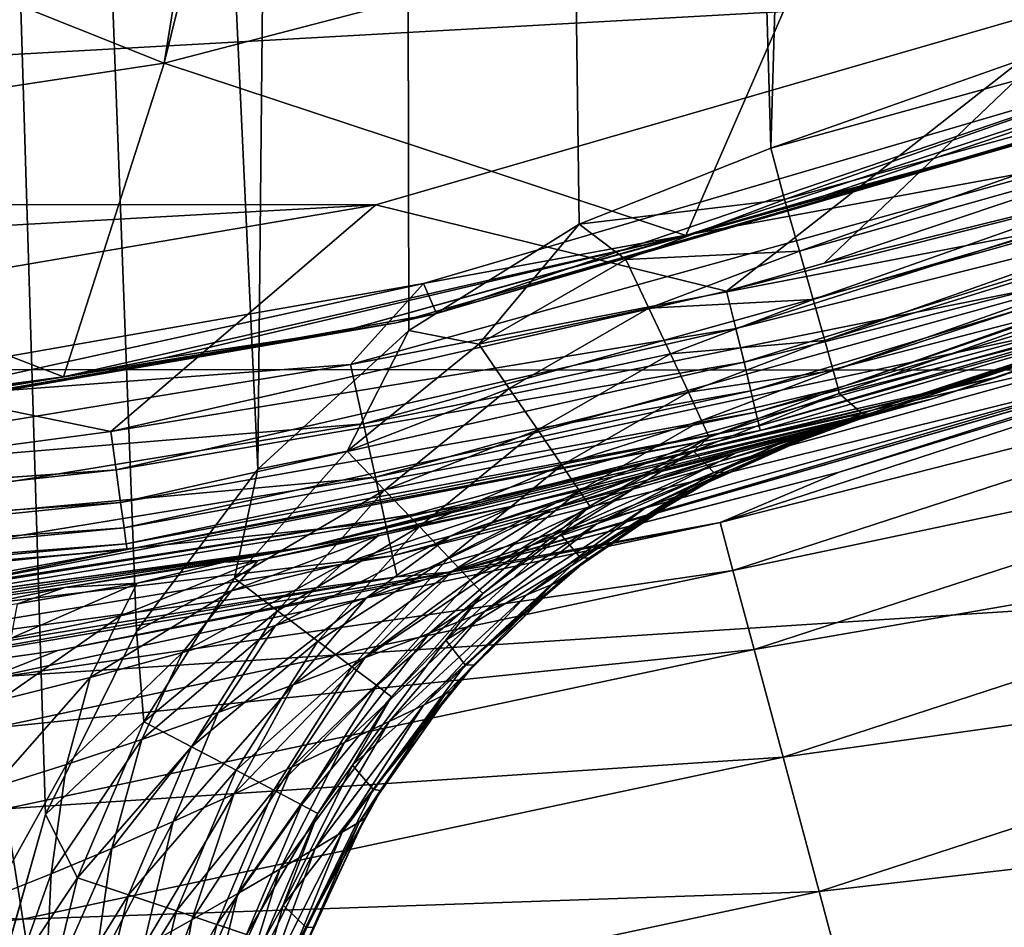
# Model space of a CAD drawing. Header units: metres. Extents: x -106 to 264, y -111 to 81.
# Tile 104 of 549: x 3.4 to 6.29, y -21.52 to -18.85. Entities that reach past the tile are written whole.
import ezdxf

# ---------------------------------------------------------------- set-up
doc = ezdxf.new("R2010")
doc.units = ezdxf.units.M
doc.layers.add('solid_20422013', color=7, linetype='CONTINUOUS')

msp = doc.modelspace()

# ---------------------------------------------------------------- linework, layer by layer
at = {"layer": 'solid_20422013'}
for points in [[(4.100823, -20.171757, 77.689491), (4.485406, 19.521969, 77.687424), (2.225178, 19.904366, 77.696907)], [(3.476698, -21.18545, 77.692444), (2.225178, 19.904366, 77.696907), (3.31607, -21.752159, 77.69313)], [(3.743789, -20.647135, 77.691238), (2.225178, 19.904366, 77.696907), (3.476698, -21.18545, 77.692444)], [(4.100823, -20.171757, 77.689491), (2.225178, 19.904366, 77.696907), (3.743789, -20.647135, 77.691238)], [(4.543391, -19.765295, 77.687096), (4.485406, 19.521969, 77.687424), (4.100823, -20.171757, 77.689491)], [(4.485406, 19.521969, 77.687424), (5.607048, -19.23003, 77.680351), (6.681632, 18.883215, 77.672096)], [(5.044281, -19.452528, 77.684097), (5.607048, -19.23003, 77.680351), (4.485406, 19.521969, 77.687424)], [(5.044281, -19.452528, 77.684097), (4.485406, 19.521969, 77.687424), (4.543391, -19.765295, 77.687096)], [(6.681632, 18.883215, 77.672096), (5.607048, -19.23003, 77.680351), (7.773394, -18.464231, 77.662231)], [(7.844412, -17.689621, 51.254391), (5.800857, -18.465755, 51.245777), (7.266736, -18.858627, 49.435448)], [(18.345623, -17.816748, -17.760887), (-17.210392, -19.873657, -17.471807), (-18.349037, -17.81085, -17.761715)], [(18.345623, -17.816748, -17.760887), (17.20516, -19.884491, -17.470285), (-17.210392, -19.873657, -17.471807)], [(3.825598, -18.980541, 51.232979), (4.090272, -17.905809, 52.927349), (3.995972, -17.92709, 52.927349)], [(5.800857, -18.465755, 51.245777), (4.090272, -17.905809, 52.927349), (3.825598, -18.980541, 51.232979)], [(3.825598, -18.980541, 51.232979), (3.995972, -17.92709, 52.927349), (2.013016, -18.256399, 52.927349)], [(3.825598, -18.980541, 51.232979), (2.013016, -18.256399, 52.927349), (1.899449, -19.272766, 51.225586)], [(5.800857, -18.465755, 51.245777), (3.825598, -18.980541, 51.232979), (5.356617, -19.486347, 49.437946)], [(5.800857, -18.465755, 51.245777), (5.356617, -19.486347, 49.437946), (7.266736, -18.858627, 49.435448)], [(7.781338, -18.627548, 77.646004), (7.773394, -18.464231, 77.662231), (5.607048, -19.23003, 77.680351)], [(5.646661, -19.38027, 77.663902), (7.781338, -18.627548, 77.646004), (5.607048, -19.23003, 77.680351)], [(7.841781, -18.773626, 77.593086), (7.781338, -18.627548, 77.646004), (5.646661, -19.38027, 77.663902)], [(6.59163, -18.77524, 53.567062), (-4.464016, -19.392557, 53.567062), (-6.623267, -18.763741, 53.567062)], [(6.59163, -18.77524, 53.567062), (4.446862, -19.396498, 53.567062), (-4.464016, -19.392557, 53.567062)], [(5.47671, -19.649361, 51.706242), (4.446862, -19.396498, 53.567062), (6.59163, -18.77524, 53.567062)], [(5.763018, -19.567739, 51.704681), (5.47671, -19.649361, 51.706242), (6.59163, -18.77524, 53.567062)], [(7.841781, -18.773626, 77.593086), (5.646661, -19.38027, 77.663902), (5.690518, -19.532232, 77.611252)], [(7.897963, -18.910368, 77.502403), (7.841781, -18.773626, 77.593086), (5.690518, -19.532232, 77.611252)], [(7.234803, -19.073921, 51.700287), (5.763018, -19.567739, 51.704681), (6.59163, -18.77524, 53.567062)], [(7.266736, -18.858627, 49.435448), (5.356617, -19.486347, 49.437946), (5.762645, -19.369917, 49.438499)], [(7.266736, -18.858627, 49.435448), (5.762645, -19.369917, 49.438499), (6.462749, -19.180754, 49.338165)], [(7.897963, -18.910368, 77.502403), (5.690518, -19.532232, 77.611252), (5.731263, -19.674408, 77.520882)], [(7.944891, -19.025707, 77.378342), (7.897963, -18.910368, 77.502403), (5.731263, -19.674408, 77.520882)], [(3.825598, -18.980541, 51.232979), (1.899449, -19.272766, 51.225586), (3.529853, -19.901367, 49.431236)], [(3.825598, -18.980541, 51.232979), (3.529853, -19.901367, 49.431236), (5.356617, -19.486347, 49.437946)], [(6.751191, -18.991247, 49.000153), (4.587249, -19.626595, 49.000153), (6.494825, -19.275955, 48.987526)], [(4.62523, -19.714708, 49.099998), (4.587249, -19.626595, 49.000153), (6.751191, -18.991247, 49.000153)], [(6.799063, -19.074467, 49.099998), (4.62523, -19.714708, 49.099998), (6.751191, -18.991247, 49.000153)], [(7.944891, -19.025707, 77.378342), (5.731263, -19.674408, 77.520882), (5.765213, -19.794033, 77.397537)], [(7.978802, -19.11039, 77.230865), (7.944891, -19.025707, 77.378342), (5.765213, -19.794033, 77.397537)], [(6.688151, -19.113638, 49.239994), (4.62523, -19.714708, 49.099998), (6.799063, -19.074467, 49.099998)], [(7.277902, -19.193369, 51.721401), (5.763018, -19.567739, 51.704681), (7.234803, -19.073921, 51.700287)], [(6.688151, -19.113638, 49.239994), (4.506049, -19.74229, 49.239994), (4.62523, -19.714708, 49.099998)], [(6.462749, -19.180754, 49.338165), (4.506049, -19.74229, 49.239994), (6.688151, -19.113638, 49.239994)], [(7.978802, -19.11039, 77.230865), (5.765213, -19.794033, 77.397537), (5.789889, -19.882368, 77.250076)], [(5.789889, -19.882368, 77.250076), (7.9981, -19.160288, 77.073021), (7.978802, -19.11039, 77.230865)], [(5.803926, -19.934397, 77.092216), (7.9981, -19.160288, 77.073021), (5.789889, -19.882368, 77.250076)], [(5.803926, -19.934397, 77.092216), (5.80742, -19.950144, 76.936928), (8.046999, -19.158577, 76.918205)], [(7.9981, -19.160288, 77.073021), (5.803926, -19.934397, 77.092216), (8.046999, -19.158577, 76.918205)], [(8.046999, -19.158577, 76.918205), (5.80742, -19.950144, 76.936928), (7.111335, -19.614641, 67.287415)], [(6.462749, -19.180754, 49.338165), (4.351059, -19.767061, 49.338165), (4.506049, -19.74229, 49.239994)], [(5.356617, -19.486347, 49.437946), (4.351059, -19.767061, 49.338165), (6.462749, -19.180754, 49.338165)], [(5.762645, -19.369917, 49.438499), (5.356617, -19.486347, 49.437946), (6.462749, -19.180754, 49.338165)], [(7.277902, -19.193369, 51.721401), (5.47671, -19.649361, 51.706242), (5.763018, -19.567739, 51.704681)], [(5.504153, -19.759216, 51.738445), (5.47671, -19.649361, 51.706242), (7.277902, -19.193369, 51.721401)], [(5.504153, -19.759216, 51.738445), (7.277902, -19.193369, 51.721401), (7.315726, -19.303005, 51.773346)], [(5.044281, -19.452528, 77.684097), (5.646661, -19.38027, 77.663902), (5.607048, -19.23003, 77.680351)], [(1.899449, -19.272766, 51.225586), (1.751865, -20.137028, 49.428589), (3.529853, -19.901367, 49.431236)], [(4.587249, -19.626595, 49.000153), (4.372655, -19.865173, 48.987526), (6.494825, -19.275955, 48.987526)], [(6.551569, -19.444365, 48.933891), (6.494825, -19.275955, 48.987526), (4.372655, -19.865173, 48.987526)], [(5.527796, -19.858232, 51.795624), (5.504153, -19.759216, 51.738445), (7.315726, -19.303005, 51.773346)], [(5.527796, -19.858232, 51.795624), (7.315726, -19.303005, 51.773346), (7.348057, -19.396723, 51.852848)], [(7.874471, -19.350632, 63.321106), (5.894505, -20.015385, 66.158226), (5.860345, -20.025894, 65.858177)], [(6.081659, -19.965326, 63.235912), (7.874471, -19.350632, 63.321106), (5.860345, -20.025894, 65.858177)], [(7.874471, -19.350632, 63.321106), (7.111335, -19.614641, 67.287415), (5.874679, -20.008644, 68.694168)], [(7.874471, -19.350632, 63.321106), (5.874679, -20.008644, 68.694168), (5.89087, -20.010361, 67.59169)], [(7.874471, -19.350632, 63.321106), (5.89087, -20.010361, 67.59169), (5.906881, -20.010841, 66.469994)], [(7.874471, -19.350632, 63.321106), (5.906881, -20.010841, 66.469994), (5.894505, -20.015385, 66.158226)], [(6.081659, -19.965326, 63.235912), (7.795164, -19.39296, 57.675728), (7.874471, -19.350632, 63.321106)], [(4.446862, -19.396498, 53.567062), (-2.260823, -19.769518, 53.567062), (-4.464016, -19.392557, 53.567062)], [(4.446862, -19.396498, 53.567062), (2.253802, -19.769644, 53.567062), (-2.260823, -19.769518, 53.567062)], [(3.668708, -20.061102, 51.723122), (2.253802, -19.769644, 53.567062), (4.446862, -19.396498, 53.567062)], [(5.47671, -19.649361, 51.706242), (3.668708, -20.061102, 51.723122), (4.446862, -19.396498, 53.567062)], [(5.044281, -19.452528, 77.684097), (5.180733, -19.55612, 77.66732), (5.646661, -19.38027, 77.663902)], [(5.180733, -19.55612, 77.66732), (5.690518, -19.532232, 77.611252), (5.646661, -19.38027, 77.663902)], [(5.547715, -19.941654, 51.874851), (5.527796, -19.858232, 51.795624), (7.348057, -19.396723, 51.852848)], [(5.547715, -19.941654, 51.874851), (7.348057, -19.396723, 51.852848), (7.372808, -19.468468, 51.954777)], [(6.081659, -19.965326, 63.235912), (6.26418, -19.902836, 57.618771), (7.795164, -19.39296, 57.675728)], [(7.393766, -19.529217, 52.198544), (7.795164, -19.39296, 57.675728), (6.26418, -19.902836, 57.618771)], [(6.551569, -19.444365, 48.933891), (4.372655, -19.865173, 48.987526), (4.410858, -20.038731, 48.933891)], [(6.551569, -19.444365, 48.933891), (4.410858, -20.038731, 48.933891), (6.602839, -19.596525, 48.840744)], [(5.044281, -19.452528, 77.684097), (4.543391, -19.765295, 77.687096), (4.748802, -19.804733, 77.670197)], [(5.044281, -19.452528, 77.684097), (4.748802, -19.804733, 77.670197), (5.180733, -19.55612, 77.66732)], [(5.562823, -20.004927, 51.971806), (5.547715, -19.941654, 51.874851), (7.372808, -19.468468, 51.954777)], [(5.562823, -20.004927, 51.971806), (7.372808, -19.468468, 51.954777), (7.38838, -19.513603, 52.072544)], [(5.356617, -19.486347, 49.437946), (3.529853, -19.901367, 49.431236), (3.823138, -19.846666, 49.432285)], [(5.356617, -19.486347, 49.437946), (3.823138, -19.846666, 49.432285), (4.351059, -19.767061, 49.338165)], [(5.180733, -19.55612, 77.66732), (5.248416, -19.69907, 77.614845), (5.690518, -19.532232, 77.611252)], [(5.248416, -19.69907, 77.614845), (5.731263, -19.674408, 77.520882), (5.690518, -19.532232, 77.611252)], [(5.572297, -20.044603, 52.081207), (5.562823, -20.004927, 51.971806), (7.38838, -19.513603, 52.072544)], [(5.572297, -20.044603, 52.081207), (7.38838, -19.513603, 52.072544), (7.393766, -19.529217, 52.198544)], [(5.572297, -20.044603, 52.081207), (7.393766, -19.529217, 52.198544), (5.57562, -20.058521, 52.197086)], [(5.57562, -20.058521, 52.197086), (7.393766, -19.529217, 52.198544), (6.26418, -19.902836, 57.618771)], [(5.180733, -19.55612, 77.66732), (4.748802, -19.804733, 77.670197), (5.248416, -19.69907, 77.614845)], [(4.410858, -20.038731, 48.933891), (4.445375, -20.195543, 48.840744), (6.602839, -19.596525, 48.840744)], [(6.602839, -19.596525, 48.840744), (4.445375, -20.195543, 48.840744), (6.645873, -19.724247, 48.713097)], [(4.587249, -19.626595, 49.000153), (2.371375, -20.01556, 49.000153), (4.372655, -19.865173, 48.987526)], [(2.393472, -20.108053, 49.099998), (2.371375, -20.01556, 49.000153), (4.587249, -19.626595, 49.000153)], [(4.62523, -19.714708, 49.099998), (2.393472, -20.108053, 49.099998), (4.587249, -19.626595, 49.000153)], [(5.80742, -19.950144, 76.936928), (5.874679, -20.008644, 68.694168), (7.111335, -19.614641, 67.287415)], [(5.504153, -19.759216, 51.738445), (3.668708, -20.061102, 51.723122), (5.47671, -19.649361, 51.706242)], [(5.45758, -20.328617, 22.379227), (7.556403, -19.645319, 22.379227), (5.806822, -20.1812, 23)], [(7.608801, -19.781544, 21.768116), (7.556403, -19.645319, 22.379227), (5.45758, -20.328617, 22.379227)], [(7.556403, -19.645319, 22.379227), (6.927935, -19.824322, 23), (5.806822, -20.1812, 23)], [(5.248416, -19.69907, 77.614845), (5.311555, -19.832977, 77.524574), (5.731263, -19.674408, 77.520882)], [(5.311555, -19.832977, 77.524574), (5.765213, -19.794033, 77.397537), (5.731263, -19.674408, 77.520882)], [(4.506049, -19.74229, 49.239994), (2.393472, -20.108053, 49.099998), (4.62523, -19.714708, 49.099998)], [(4.748802, -19.804733, 77.670197), (4.838589, -19.934986, 77.617828), (5.248416, -19.69907, 77.614845)], [(5.248416, -19.69907, 77.614845), (4.838589, -19.934986, 77.617828), (5.311555, -19.832977, 77.524574)], [(4.506049, -19.74229, 49.239994), (2.267281, -20.122673, 49.239994), (2.393472, -20.108053, 49.099998)], [(4.351059, -19.767061, 49.338165), (2.267281, -20.122673, 49.239994), (4.506049, -19.74229, 49.239994)], [(4.445375, -20.195543, 48.840744), (4.474348, -20.327169, 48.713097), (6.645873, -19.724247, 48.713097)], [(6.645873, -19.724247, 48.713097), (4.474348, -20.327169, 48.713097), (6.678356, -19.820652, 48.557827)], [(3.668708, -20.061102, 51.723122), (1.847447, -20.304193, 51.74453), (2.253802, -19.769644, 53.567062)], [(4.351059, -19.767061, 49.338165), (2.188358, -20.121618, 49.338165), (2.267281, -20.122673, 49.239994)], [(3.529853, -19.901367, 49.431236), (2.188358, -20.121618, 49.338165), (4.351059, -19.767061, 49.338165)], [(3.823138, -19.846666, 49.432285), (3.529853, -19.901367, 49.431236), (4.351059, -19.767061, 49.338165)], [(5.504153, -19.759216, 51.738445), (3.684246, -20.173973, 51.77549), (3.668708, -20.061102, 51.723122)], [(5.527796, -19.858232, 51.795624), (3.684246, -20.173973, 51.77549), (5.504153, -19.759216, 51.738445)], [(4.543391, -19.765295, 77.687096), (4.100823, -20.171757, 77.689491), (4.362648, -20.119539, 77.672523)], [(4.543391, -19.765295, 77.687096), (4.362648, -20.119539, 77.672523), (4.748802, -19.804733, 77.670197)], [(5.311555, -19.832977, 77.524574), (5.364554, -19.946026, 77.400841), (5.765213, -19.794033, 77.397537)], [(5.364554, -19.946026, 77.400841), (5.789889, -19.882368, 77.250076), (5.765213, -19.794033, 77.397537)], [(5.495423, -20.469578, 21.768116), (7.608801, -19.781544, 21.768116), (5.45758, -20.328617, 22.379227)], [(7.694906, -20.005402, 21.187397), (7.608801, -19.781544, 21.768116), (5.495423, -20.469578, 21.768116)], [(4.748802, -19.804733, 77.670197), (4.362648, -20.119539, 77.672523), (4.838589, -19.934986, 77.617828)], [(4.474348, -20.327169, 48.713097), (4.496217, -20.426521, 48.557827), (6.678356, -19.820652, 48.557827)], [(6.678356, -19.820652, 48.557827), (4.496217, -20.426521, 48.557827), (6.698537, -19.88055, 48.383289)], [(4.67294, -20.473486, 48.200001), (6.927935, -19.824322, 23), (6.93586, -19.82155, 48.200001)], [(6.698537, -19.88055, 48.383289), (4.67294, -20.473486, 48.200001), (6.93586, -19.82155, 48.200001)], [(4.67294, -20.473486, 48.200001), (5.806822, -20.1812, 23), (6.927935, -19.824322, 23)], [(5.527796, -19.858232, 51.795624), (3.697512, -20.270344, 51.85453), (3.684246, -20.173973, 51.77549)], [(5.547715, -19.941654, 51.874851), (3.697512, -20.270344, 51.85453), (5.527796, -19.858232, 51.795624)], [(4.838589, -19.934986, 77.617828), (4.922487, -20.057043, 77.527657), (5.311555, -19.832977, 77.524574)], [(5.311555, -19.832977, 77.524574), (4.922487, -20.057043, 77.527657), (5.364554, -19.946026, 77.400841)], [(17.20516, -19.884491, -17.470285), (-16.305061, -22.052233, -17.165628), (-17.210392, -19.873657, -17.471807)], [(17.20516, -19.884491, -17.470285), (16.300222, -22.066586, -17.16361), (-16.305061, -22.052233, -17.165628)], [(2.371375, -20.01556, 49.000153), (2.199219, -20.221489, 48.987526), (4.372655, -19.865173, 48.987526)], [(4.410858, -20.038731, 48.933891), (4.372655, -19.865173, 48.987526), (2.199219, -20.221489, 48.987526)], [(4.496217, -20.426521, 48.557827), (4.509805, -20.488249, 48.383289), (6.698537, -19.88055, 48.383289)], [(6.698537, -19.88055, 48.383289), (4.509805, -20.488249, 48.383289), (4.67294, -20.473486, 48.200001)], [(5.364554, -19.946026, 77.400841), (5.403148, -20.029114, 77.253609), (5.789889, -19.882368, 77.250076)], [(5.403148, -20.029114, 77.253609), (5.803926, -19.934397, 77.092216), (5.789889, -19.882368, 77.250076)], [(3.529853, -19.901367, 49.431236), (1.751865, -20.137028, 49.428589), (1.918038, -20.121908, 49.428516)], [(3.529853, -19.901367, 49.431236), (1.918038, -20.121908, 49.428516), (2.188358, -20.121618, 49.338165)], [(4.246174, -20.39966, 63.151134), (4.704357, -20.281553, 57.562515), (6.26418, -19.902836, 57.618771)], [(4.246174, -20.39966, 63.151134), (6.26418, -19.902836, 57.618771), (6.081659, -19.965326, 63.235912)], [(5.57562, -20.058521, 52.197086), (6.26418, -19.902836, 57.618771), (4.704357, -20.281553, 57.562515)], [(5.547715, -19.941654, 51.874851), (3.707682, -20.344181, 51.955235), (3.697512, -20.270344, 51.85453)], [(5.562823, -20.004927, 51.971806), (3.707682, -20.344181, 51.955235), (5.547715, -19.941654, 51.874851)], [(4.362648, -20.119539, 77.672523), (4.472198, -20.233704, 77.620216), (4.838589, -19.934986, 77.617828)], [(4.838589, -19.934986, 77.617828), (4.472198, -20.233704, 77.620216), (4.922487, -20.057043, 77.527657)], [(4.922487, -20.057043, 77.527657), (4.993072, -20.160135, 77.404015), (5.364554, -19.946026, 77.400841)], [(5.364554, -19.946026, 77.400841), (4.993072, -20.160135, 77.404015), (5.403148, -20.029114, 77.253609)], [(5.403148, -20.029114, 77.253609), (5.425489, -20.078184, 77.095917), (5.803926, -19.934397, 77.092216)], [(5.425489, -20.078184, 77.095917), (5.80742, -19.950144, 76.936928), (5.803926, -19.934397, 77.092216)], [(4.246174, -20.39966, 63.151134), (6.081659, -19.965326, 63.235912), (4.450593, -20.362377, 63.62429)], [(6.081659, -19.965326, 63.235912), (4.856726, -20.278225, 63.933022), (4.450593, -20.362377, 63.62429)], [(6.081659, -19.965326, 63.235912), (5.125374, -20.217287, 64.211998), (4.856726, -20.278225, 63.933022)], [(6.081659, -19.965326, 63.235912), (5.212986, -20.196466, 64.320366), (5.125374, -20.217287, 64.211998)], [(6.081659, -19.965326, 63.235912), (5.504481, -20.123655, 64.775223), (5.212986, -20.196466, 64.320366)], [(5.379045, -20.119381, 76.941116), (5.874679, -20.008644, 68.694168), (5.80742, -19.950144, 76.936928)], [(5.379045, -20.119381, 76.941116), (5.80742, -19.950144, 76.936928), (5.425489, -20.078184, 77.095917)], [(6.081659, -19.965326, 63.235912), (5.727047, -20.064001, 65.293785), (5.504481, -20.123655, 64.775223)], [(6.081659, -19.965326, 63.235912), (5.860345, -20.025894, 65.858177), (5.727047, -20.064001, 65.293785)], [(5.562823, -20.004927, 51.971806), (3.714116, -20.390919, 52.071362), (3.707682, -20.344181, 51.955235)], [(5.572297, -20.044603, 52.081207), (3.714116, -20.390919, 52.071362), (5.562823, -20.004927, 51.971806)], [(4.993072, -20.160135, 77.404015), (5.044663, -20.235966, 77.256844), (5.403148, -20.029114, 77.253609)], [(5.403148, -20.029114, 77.253609), (5.044663, -20.235966, 77.256844), (5.425489, -20.078184, 77.095917)], [(5.439287, -20.181871, 68.691498), (5.874679, -20.008644, 68.694168), (5.379045, -20.119381, 76.941116)], [(5.439287, -20.181871, 68.691498), (5.89087, -20.010361, 67.59169), (5.874679, -20.008644, 68.694168)], [(5.439287, -20.181871, 68.691498), (5.906881, -20.010841, 66.469994), (5.89087, -20.010361, 67.59169)], [(5.765465, -20.056114, 66.468819), (5.906881, -20.010841, 66.469994), (5.439287, -20.181871, 68.691498)], [(5.557612, -20.701223, 21.187397), (7.694906, -20.005402, 21.187397), (5.495423, -20.469578, 21.768116)], [(7.812594, -20.311371, 20.651402), (7.694906, -20.005402, 21.187397), (5.557612, -20.701223, 21.187397)], [(5.626845, -20.099524, 65.619202), (5.727047, -20.064001, 65.293785), (5.860345, -20.025894, 65.858177)], [(5.732663, -20.067226, 66.035416), (5.626845, -20.099524, 65.619202), (5.860345, -20.025894, 65.858177)], [(5.732663, -20.067226, 66.035416), (5.894505, -20.015385, 66.158226), (5.906881, -20.010841, 66.469994)], [(5.732663, -20.067226, 66.035416), (5.906881, -20.010841, 66.469994), (5.765465, -20.056114, 66.468819)], [(5.732663, -20.067226, 66.035416), (5.860345, -20.025894, 65.858177), (5.894505, -20.015385, 66.158226)], [(3.684246, -20.173973, 51.77549), (1.847447, -20.304193, 51.74453), (3.668708, -20.061102, 51.723122)], [(4.410858, -20.038731, 48.933891), (2.199219, -20.221489, 48.987526), (2.218434, -20.398159, 48.933891)], [(4.410858, -20.038731, 48.933891), (2.218434, -20.398159, 48.933891), (4.445375, -20.195543, 48.840744)], [(5.57562, -20.058521, 52.197086), (3.129382, -20.528042, 57.533615), (3.716405, -20.407576, 52.195637)], [(5.57562, -20.058521, 52.197086), (4.704357, -20.281553, 57.562515), (3.129382, -20.528042, 57.533615)], [(5.572297, -20.044603, 52.081207), (3.716405, -20.407576, 52.195637), (3.714116, -20.390919, 52.071362)], [(5.572297, -20.044603, 52.081207), (5.57562, -20.058521, 52.197086), (3.716405, -20.407576, 52.195637)], [(4.472198, -20.233704, 77.620216), (4.574659, -20.340706, 77.530106), (4.922487, -20.057043, 77.527657)], [(4.922487, -20.057043, 77.527657), (4.574659, -20.340706, 77.530106), (4.993072, -20.160135, 77.404015)], [(5.33441, -20.250673, 66.0961), (5.765465, -20.056114, 66.468819), (5.470684, -20.182034, 66.46637)], [(5.33441, -20.250673, 66.0961), (5.732663, -20.067226, 66.035416), (5.765465, -20.056114, 66.468819)], [(5.470684, -20.182034, 66.46637), (5.765465, -20.056114, 66.468819), (5.439287, -20.181871, 68.691498)], [(5.044663, -20.235966, 77.256844), (5.07477, -20.280823, 77.099182), (5.425489, -20.078184, 77.095917)], [(5.379045, -20.119381, 76.941116), (5.425489, -20.078184, 77.095917), (5.07477, -20.280823, 77.099182)], [(5.242972, -20.282576, 65.74205), (5.626845, -20.099524, 65.619202), (5.732663, -20.067226, 66.035416)], [(5.242972, -20.282576, 65.74205), (5.732663, -20.067226, 66.035416), (5.33441, -20.250673, 66.0961)], [(5.455939, -20.149975, 65.23632), (5.504481, -20.123655, 64.775223), (5.727047, -20.064001, 65.293785)], [(5.626845, -20.099524, 65.619202), (5.455939, -20.149975, 65.23632), (5.727047, -20.064001, 65.293785)], [(4.362648, -20.119539, 77.672523), (4.032118, -20.492403, 77.674309), (4.472198, -20.233704, 77.620216)], [(4.100823, -20.171757, 77.689491), (4.032118, -20.492403, 77.674309), (4.362648, -20.119539, 77.672523)], [(4.989815, -20.363705, 76.944557), (5.379045, -20.119381, 76.941116), (5.07477, -20.280823, 77.099182)], [(5.439287, -20.181871, 68.691498), (5.379045, -20.119381, 76.941116), (4.989815, -20.363705, 76.944557)], [(5.095659, -20.332474, 65.417557), (5.455939, -20.149975, 65.23632), (5.626845, -20.099524, 65.619202)], [(5.095659, -20.332474, 65.417557), (5.626845, -20.099524, 65.619202), (5.242972, -20.282576, 65.74205)], [(4.962872, -20.289131, 64.612984), (5.212986, -20.196466, 64.320366), (5.504481, -20.123655, 64.775223)], [(5.23063, -20.21463, 64.898376), (4.962872, -20.289131, 64.612984), (5.504481, -20.123655, 64.775223)], [(5.455939, -20.149975, 65.23632), (5.23063, -20.21463, 64.898376), (5.504481, -20.123655, 64.775223)], [(3.684246, -20.173973, 51.77549), (1.23312, -20.349428, 51.749432), (1.847447, -20.304193, 51.74453)], [(3.684246, -20.173973, 51.77549), (1.236013, -20.440725, 51.806206), (1.23312, -20.349428, 51.749432)], [(3.684246, -20.173973, 51.77549), (3.697512, -20.270344, 51.85453), (1.236013, -20.440725, 51.806206)], [(4.100823, -20.171757, 77.689491), (3.743789, -20.647135, 77.691238), (4.032118, -20.492403, 77.674309)], [(4.574659, -20.340706, 77.530106), (4.660973, -20.43111, 77.406517), (4.993072, -20.160135, 77.404015)], [(4.993072, -20.160135, 77.404015), (4.660973, -20.43111, 77.406517), (5.044663, -20.235966, 77.256844)], [(4.90213, -20.39654, 65.132797), (5.23063, -20.21463, 64.898376), (5.455939, -20.149975, 65.23632)], [(4.90213, -20.39654, 65.132797), (5.455939, -20.149975, 65.23632), (5.095659, -20.332474, 65.417557)], [(2.218434, -20.398159, 48.933891), (2.235794, -20.557785, 48.840744), (4.445375, -20.195543, 48.840744)], [(4.445375, -20.195543, 48.840744), (2.235794, -20.557785, 48.840744), (4.474348, -20.327169, 48.713097)], [(4.66502, -20.368999, 64.384094), (5.125374, -20.217287, 64.211998), (5.212986, -20.196466, 64.320366)], [(4.962872, -20.289131, 64.612984), (4.66502, -20.368999, 64.384094), (5.212986, -20.196466, 64.320366)], [(5.45758, -20.328617, 22.379227), (5.806822, -20.1812, 23), (4.667482, -20.474731, 23)], [(4.67294, -20.473486, 48.200001), (4.667482, -20.474731, 23), (5.806822, -20.1812, 23)], [(5.046684, -20.431118, 68.689705), (5.439287, -20.181871, 68.691498), (4.989815, -20.363705, 76.944557)], [(5.470684, -20.182034, 66.46637), (5.439287, -20.181871, 68.691498), (5.046684, -20.431118, 68.689705)], [(5.362794, -20.239906, 66.465485), (5.470684, -20.182034, 66.46637), (5.046684, -20.431118, 68.689705)], [(5.33441, -20.250673, 66.0961), (5.470684, -20.182034, 66.46637), (5.362794, -20.239906, 66.465485)], [(4.032118, -20.492403, 77.674309), (4.158583, -20.5875, 77.622032), (4.472198, -20.233704, 77.620216)], [(4.472198, -20.233704, 77.620216), (4.158583, -20.5875, 77.622032), (4.574659, -20.340706, 77.530106)], [(4.660973, -20.43111, 77.406517), (4.724193, -20.497639, 77.259384), (5.044663, -20.235966, 77.256844)], [(4.66502, -20.368999, 64.384094), (4.856726, -20.278225, 63.933022), (5.125374, -20.217287, 64.211998)], [(4.673159, -20.47053, 64.894264), (4.962872, -20.289131, 64.612984), (5.23063, -20.21463, 64.898376)], [(4.673159, -20.47053, 64.894264), (5.23063, -20.21463, 64.898376), (4.90213, -20.39654, 65.132797)], [(5.044663, -20.235966, 77.256844), (4.724193, -20.497639, 77.259384), (5.07477, -20.280823, 77.099182)], [(5.33441, -20.250673, 66.0961), (4.966533, -20.509287, 66.155792), (4.889776, -20.540632, 65.862282)], [(5.242972, -20.282576, 65.74205), (5.33441, -20.250673, 66.0961), (4.889776, -20.540632, 65.862282)], [(4.966533, -20.509287, 66.155792), (5.362794, -20.239906, 66.465485), (5.072523, -20.432833, 66.463135)], [(5.33441, -20.250673, 66.0961), (5.362794, -20.239906, 66.465485), (4.966533, -20.509287, 66.155792)], [(5.072523, -20.432833, 66.463135), (5.362794, -20.239906, 66.465485), (5.046684, -20.431118, 68.689705)], [(3.697512, -20.270344, 51.85453), (1.239643, -20.520588, 51.884693), (1.236013, -20.440725, 51.806206)], [(3.697512, -20.270344, 51.85453), (3.707682, -20.344181, 51.955235), (1.239643, -20.520588, 51.884693)], [(2.393966, -20.650976, 63.071499), (4.704357, -20.281553, 57.562515), (4.246174, -20.39966, 63.151134)], [(3.075348, -20.538166, 57.986149), (4.704357, -20.281553, 57.562515), (2.393966, -20.650976, 63.071499)], [(3.075348, -20.538166, 57.986149), (3.129382, -20.528042, 57.533615), (4.704357, -20.281553, 57.562515)], [(4.348497, -20.450117, 64.212036), (4.453926, -20.36758, 63.811348), (4.856726, -20.278225, 63.933022)], [(4.66502, -20.368999, 64.384094), (4.348497, -20.450117, 64.212036), (4.856726, -20.278225, 63.933022)], [(4.419838, -20.55006, 64.705124), (4.66502, -20.368999, 64.384094), (4.962872, -20.289131, 64.612984)], [(4.419838, -20.55006, 64.705124), (4.962872, -20.289131, 64.612984), (4.673159, -20.47053, 64.894264)], [(4.453926, -20.36758, 63.811348), (4.450593, -20.362377, 63.62429), (4.856726, -20.278225, 63.933022)], [(4.724193, -20.497639, 77.259384), (4.761253, -20.537035, 77.101746), (5.07477, -20.280823, 77.099182)], [(4.989815, -20.363705, 76.944557), (5.07477, -20.280823, 77.099182), (4.761253, -20.537035, 77.101746)], [(5.242972, -20.282576, 65.74205), (4.889776, -20.540632, 65.862282), (4.766359, -20.58975, 65.594086)], [(5.095659, -20.332474, 65.417557), (5.242972, -20.282576, 65.74205), (4.766359, -20.58975, 65.594086)], [(5.642612, -21.017834, 20.651402), (7.812594, -20.311371, 20.651402), (5.557612, -20.701223, 21.187397)], [(7.958962, -20.691902, 20.173351), (7.812594, -20.311371, 20.651402), (5.642612, -21.017834, 20.651402)], [(3.707682, -20.344181, 51.955235), (1.242388, -20.58099, 51.979012), (1.239643, -20.520588, 51.884693)], [(3.707682, -20.344181, 51.955235), (3.714116, -20.390919, 52.071362), (1.242388, -20.58099, 51.979012)], [(2.235794, -20.557785, 48.840744), (2.250366, -20.691772, 48.713097), (4.474348, -20.327169, 48.713097)], [(4.474348, -20.327169, 48.713097), (2.250366, -20.691772, 48.713097), (4.496217, -20.426521, 48.557827)], [(3.29874, -20.788364, 22.379227), (5.45758, -20.328617, 22.379227), (3.513492, -20.703995, 23)], [(5.495423, -20.469578, 21.768116), (5.45758, -20.328617, 22.379227), (3.29874, -20.788364, 22.379227)], [(5.45758, -20.328617, 22.379227), (4.667482, -20.474731, 23), (3.513492, -20.703995, 23)], [(4.158583, -20.5875, 77.622032), (4.276927, -20.676641, 77.531944), (4.574659, -20.340706, 77.530106)], [(4.574659, -20.340706, 77.530106), (4.276927, -20.676641, 77.531944), (4.660973, -20.43111, 77.406517)], [(5.095659, -20.332474, 65.417557), (4.766359, -20.58975, 65.594086), (4.604671, -20.652987, 65.359833)], [(4.90213, -20.39654, 65.132797), (5.095659, -20.332474, 65.417557), (4.604671, -20.652987, 65.359833)], [(4.246174, -20.39966, 63.151134), (4.450593, -20.362377, 63.62429), (4.000184, -20.444954, 63.396564)], [(4.10111, -20.439697, 63.691647), (4.000184, -20.444954, 63.396564), (4.450593, -20.362377, 63.62429)], [(4.023238, -20.528893, 64.094818), (4.10111, -20.439697, 63.691647), (4.453926, -20.36758, 63.811348)], [(4.348497, -20.450117, 64.212036), (4.023238, -20.528893, 64.094818), (4.453926, -20.36758, 63.811348)], [(4.453926, -20.36758, 63.811348), (4.10111, -20.439697, 63.691647), (4.450593, -20.362377, 63.62429)], [(4.152346, -20.631062, 64.565216), (4.348497, -20.450117, 64.212036), (4.66502, -20.368999, 64.384094)], [(4.152346, -20.631062, 64.565216), (4.66502, -20.368999, 64.384094), (4.419838, -20.55006, 64.705124)], [(4.65267, -20.67429, 76.947342), (4.989815, -20.363705, 76.944557), (4.761253, -20.537035, 77.101746)], [(5.046684, -20.431118, 68.689705), (4.989815, -20.363705, 76.944557), (4.65267, -20.67429, 76.947342)], [(3.714116, -20.390919, 52.071362), (1.244111, -20.618896, 52.084423), (1.242388, -20.58099, 51.979012)], [(3.714116, -20.390919, 52.071362), (3.716405, -20.407576, 52.195637), (1.244111, -20.618896, 52.084423)], [(3.716405, -20.407576, 52.195637), (1.244755, -20.632402, 52.195637), (1.244111, -20.618896, 52.084423)], [(2.371614, -20.654711, 63.221817), (1.244755, -20.632402, 52.195637), (3.716405, -20.407576, 52.195637)], [(4.246174, -20.39966, 63.151134), (2.709054, -20.622528, 63.219879), (2.371614, -20.654711, 63.221817)], [(2.393966, -20.650976, 63.071499), (4.246174, -20.39966, 63.151134), (2.371614, -20.654711, 63.221817)], [(2.393966, -20.650976, 63.071499), (2.371614, -20.654711, 63.221817), (3.716405, -20.407576, 52.195637)], [(2.393966, -20.650976, 63.071499), (3.716405, -20.407576, 52.195637), (3.129382, -20.528042, 57.533615)], [(4.246174, -20.39966, 63.151134), (3.045885, -20.584471, 63.217941), (2.709054, -20.622528, 63.219879)], [(4.246174, -20.39966, 63.151134), (3.533345, -20.519081, 63.261871), (3.045885, -20.584471, 63.217941)], [(4.246174, -20.39966, 63.151134), (4.000184, -20.444954, 63.396564), (3.533345, -20.519081, 63.261871)], [(4.90213, -20.39654, 65.132797), (4.604671, -20.652987, 65.359833), (4.414046, -20.726257, 65.164925)], [(4.673159, -20.47053, 64.894264), (4.90213, -20.39654, 65.132797), (4.414046, -20.726257, 65.164925)], [(2.250366, -20.691772, 48.713097), (2.261365, -20.792906, 48.557827), (4.496217, -20.426521, 48.557827)], [(4.496217, -20.426521, 48.557827), (2.261365, -20.792906, 48.557827), (4.509805, -20.488249, 48.383289)], [(4.276927, -20.676641, 77.531944), (4.376695, -20.751965, 77.408363), (4.660973, -20.43111, 77.406517)], [(4.660973, -20.43111, 77.406517), (4.376695, -20.751965, 77.408363), (4.724193, -20.497639, 77.259384)], [(4.709177, -20.746353, 68.688812), (5.046684, -20.431118, 68.689705), (4.65267, -20.67429, 76.947342)], [(5.072523, -20.432833, 66.463135), (5.046684, -20.431118, 68.689705), (4.709177, -20.746353, 68.688812)], [(4.990608, -20.498722, 66.462486), (5.072523, -20.432833, 66.463135), (4.709177, -20.746353, 68.688812)], [(4.966533, -20.509287, 66.155792), (5.072523, -20.432833, 66.463135), (4.990608, -20.498722, 66.462486)], [(3.746462, -20.506704, 63.622128), (3.533345, -20.519081, 63.261871), (4.000184, -20.444954, 63.396564)], [(3.697236, -20.602385, 64.028671), (3.746462, -20.506704, 63.622128), (4.10111, -20.439697, 63.691647)], [(4.023238, -20.528893, 64.094818), (3.697236, -20.602385, 64.028671), (4.10111, -20.439697, 63.691647)], [(4.10111, -20.439697, 63.691647), (3.746462, -20.506704, 63.622128), (4.000184, -20.444954, 63.396564)], [(3.879414, -20.709946, 64.472298), (4.023238, -20.528893, 64.094818), (4.348497, -20.450117, 64.212036)], [(3.879414, -20.709946, 64.472298), (4.348497, -20.450117, 64.212036), (4.152346, -20.631062, 64.565216)], [(2.261365, -20.792906, 48.557827), (2.268198, -20.855742, 48.383289), (4.509805, -20.488249, 48.383289)], [(4.509805, -20.488249, 48.383289), (2.268198, -20.855742, 48.383289), (2.351254, -20.867956, 48.200001)], [(2.351254, -20.867956, 48.200001), (4.667482, -20.474731, 23), (4.67294, -20.473486, 48.200001)], [(4.509805, -20.488249, 48.383289), (2.351254, -20.867956, 48.200001), (4.67294, -20.473486, 48.200001)], [(2.351254, -20.867956, 48.200001), (3.513492, -20.703995, 23), (4.667482, -20.474731, 23)], [(3.321614, -20.932516, 21.768116), (5.495423, -20.469578, 21.768116), (3.29874, -20.788364, 22.379227)], [(5.557612, -20.701223, 21.187397), (5.495423, -20.469578, 21.768116), (3.321614, -20.932516, 21.768116)], [(3.743789, -20.647135, 77.691238), (3.765961, -20.913471, 77.675606), (4.032118, -20.492403, 77.674309)], [(4.032118, -20.492403, 77.674309), (3.765961, -20.913471, 77.675606), (4.158583, -20.5875, 77.622032)], [(4.673159, -20.47053, 64.894264), (4.414046, -20.726257, 65.164925), (4.204075, -20.805311, 65.011864)], [(4.419838, -20.55006, 64.705124), (4.673159, -20.47053, 64.894264), (4.204075, -20.805311, 65.011864)], [(3.050181, -20.619732, 63.620312), (3.045885, -20.584471, 63.217941), (3.533345, -20.519081, 63.261871)], [(3.39481, -20.567036, 63.599243), (3.050181, -20.619732, 63.620312), (3.533345, -20.519081, 63.261871)], [(3.375876, -20.668468, 64.009026), (3.39481, -20.567036, 63.599243), (3.746462, -20.506704, 63.622128)], [(3.697236, -20.602385, 64.028671), (3.375876, -20.668468, 64.009026), (3.746462, -20.506704, 63.622128)], [(3.746462, -20.506704, 63.622128), (3.39481, -20.567036, 63.599243), (3.533345, -20.519081, 63.261871)], [(4.376695, -20.751965, 77.408363), (4.449857, -20.807409, 77.261246), (4.724193, -20.497639, 77.259384)], [(4.724193, -20.497639, 77.259384), (4.449857, -20.807409, 77.261246), (4.761253, -20.537035, 77.101746)], [(4.966533, -20.509287, 66.155792), (4.649067, -20.833826, 66.211433), (4.586569, -20.86447, 65.973717)], [(4.889776, -20.540632, 65.862282), (4.966533, -20.509287, 66.155792), (4.586569, -20.86447, 65.973717)], [(4.649067, -20.833826, 66.211433), (4.990608, -20.498722, 66.462486), (4.734072, -20.74745, 66.460487)], [(4.966533, -20.509287, 66.155792), (4.990608, -20.498722, 66.462486), (4.649067, -20.833826, 66.211433)], [(4.734072, -20.74745, 66.460487), (4.990608, -20.498722, 66.462486), (4.709177, -20.746353, 68.688812)], [(3.607912, -20.783739, 64.422485), (3.697236, -20.602385, 64.028671), (4.023238, -20.528893, 64.094818)], [(3.607912, -20.783739, 64.422485), (4.023238, -20.528893, 64.094818), (3.879414, -20.709946, 64.472298)], [(4.419838, -20.55006, 64.705124), (4.204075, -20.805311, 65.011864), (3.983501, -20.886147, 64.900208)], [(4.152346, -20.631062, 64.565216), (4.419838, -20.55006, 64.705124), (3.983501, -20.886147, 64.900208)], [(4.449857, -20.807409, 77.261246), (4.492856, -20.840256, 77.103615), (4.761253, -20.537035, 77.101746)], [(4.889776, -20.540632, 65.862282), (4.586569, -20.86447, 65.973717), (4.486163, -20.912609, 65.756783)], [(4.766359, -20.58975, 65.594086), (4.889776, -20.540632, 65.862282), (4.486163, -20.912609, 65.756783)], [(4.65267, -20.67429, 76.947342), (4.761253, -20.537035, 77.101746), (4.492856, -20.840256, 77.103615)], [(3.342233, -20.850248, 64.41124), (3.375876, -20.668468, 64.009026), (3.697236, -20.602385, 64.028671)], [(3.342233, -20.850248, 64.41124), (3.697236, -20.602385, 64.028671), (3.607912, -20.783739, 64.422485)], [(3.765961, -20.913471, 77.675606), (3.906044, -20.987032, 77.623299), (4.158583, -20.5875, 77.622032)], [(4.158583, -20.5875, 77.622032), (3.906044, -20.987032, 77.623299), (4.276927, -20.676641, 77.531944)], [(4.766359, -20.58975, 65.594086), (4.486163, -20.912609, 65.756783), (4.354774, -20.974804, 65.567696)], [(4.604671, -20.652987, 65.359833), (4.766359, -20.58975, 65.594086), (4.354774, -20.974804, 65.567696)], [(4.152346, -20.631062, 64.565216), (3.983501, -20.886147, 64.900208), (3.759752, -20.965185, 64.827721)], [(3.879414, -20.709946, 64.472298), (4.152346, -20.631062, 64.565216), (3.759752, -20.965185, 64.827721)], [(3.743789, -20.647135, 77.691238), (3.476698, -21.18545, 77.692444), (3.765961, -20.913471, 77.675606)], [(4.604671, -20.652987, 65.359833), (4.354774, -20.974804, 65.567696), (4.200106, -21.047173, 65.410828)], [(4.414046, -20.726257, 65.164925), (4.604671, -20.652987, 65.359833), (4.200106, -21.047173, 65.410828)], [(3.906044, -20.987032, 77.623299), (4.037166, -21.055986, 77.533195), (4.276927, -20.676641, 77.531944)], [(4.276927, -20.676641, 77.531944), (4.037166, -21.055986, 77.533195), (4.376695, -20.751965, 77.408363)], [(4.378014, -21.041054, 76.949265), (4.65267, -20.67429, 76.947342), (4.492856, -20.840256, 77.103615)], [(4.709177, -20.746353, 68.688812), (4.65267, -20.67429, 76.947342), (4.378014, -21.041054, 76.949265)], [(5.748326, -21.4116, 20.173351), (7.958962, -20.691902, 20.173351), (5.642612, -21.017834, 20.651402)], [(8.130399, -21.137606, 19.765039), (7.958962, -20.691902, 20.173351), (5.748326, -21.4116, 20.173351)], [(3.29874, -20.788364, 22.379227), (3.513492, -20.703995, 23), (2.348473, -20.868269, 23)], [(2.351254, -20.867956, 48.200001), (2.348473, -20.868269, 23), (3.513492, -20.703995, 23)], [(3.359203, -21.169399, 21.187397), (5.557612, -20.701223, 21.187397), (3.321614, -20.932516, 21.768116)], [(5.642612, -21.017834, 20.651402), (5.557612, -20.701223, 21.187397), (3.359203, -21.169399, 21.187397)], [(3.879414, -20.709946, 64.472298), (3.759752, -20.965185, 64.827721), (3.538572, -21.039404, 64.790756)], [(3.607912, -20.783739, 64.422485), (3.879414, -20.709946, 64.472298), (3.538572, -21.039404, 64.790756)], [(4.414046, -20.726257, 65.164925), (4.200106, -21.047173, 65.410828), (4.030061, -21.125628, 65.288155)], [(4.204075, -20.805311, 65.011864), (4.414046, -20.726257, 65.164925), (4.030061, -21.125628, 65.288155)], [(4.037166, -21.055986, 77.533195), (4.147746, -21.11425, 77.409599), (4.376695, -20.751965, 77.408363)], [(4.376695, -20.751965, 77.408363), (4.147746, -21.11425, 77.409599), (4.449857, -20.807409, 77.261246)], [(4.438871, -21.112555, 68.68885), (4.709177, -20.746353, 68.688812), (4.378014, -21.041054, 76.949265)], [(4.734072, -20.74745, 66.460487), (4.709177, -20.746353, 68.688812), (4.438871, -21.112555, 68.68885)], [(4.669238, -20.822969, 66.459991), (4.734072, -20.74745, 66.460487), (4.438871, -21.112555, 68.68885)], [(4.649067, -20.833826, 66.211433), (4.734072, -20.74745, 66.460487), (4.669238, -20.822969, 66.459991)], [(3.607912, -20.783739, 64.422485), (3.538572, -21.039404, 64.790756), (3.323473, -21.106514, 64.785095)], [(3.342233, -20.850248, 64.41124), (3.607912, -20.783739, 64.422485), (3.323473, -21.106514, 64.785095)], [(4.204075, -20.805311, 65.011864), (4.030061, -21.125628, 65.288155), (3.851827, -21.206255, 65.199234)], [(3.983501, -20.886147, 64.900208), (4.204075, -20.805311, 65.011864), (3.851827, -21.206255, 65.199234)], [(4.147746, -21.11425, 77.409599), (4.228884, -21.157137, 77.262466), (4.449857, -20.807409, 77.261246)], [(4.449857, -20.807409, 77.261246), (4.228884, -21.157137, 77.262466), (4.492856, -20.840256, 77.103615)], [(4.228884, -21.157137, 77.262466), (4.276631, -21.182543, 77.104828), (4.492856, -20.840256, 77.103615)], [(4.378014, -21.041054, 76.949265), (4.492856, -20.840256, 77.103615), (4.276631, -21.182543, 77.104828)], [(4.649067, -20.833826, 66.211433), (4.397712, -21.208218, 66.260269), (4.348346, -21.238054, 66.070839)], [(4.586569, -20.86447, 65.973717), (4.649067, -20.833826, 66.211433), (4.348346, -21.238054, 66.070839)], [(4.397712, -21.208218, 66.260269), (4.669238, -20.822969, 66.459991), (4.461853, -21.114788, 66.458466)], [(4.649067, -20.833826, 66.211433), (4.669238, -20.822969, 66.459991), (4.397712, -21.208218, 66.260269)], [(4.461853, -21.114788, 66.458466), (4.669238, -20.822969, 66.459991), (4.438871, -21.112555, 68.68885)], [(4.586569, -20.86447, 65.973717), (4.348346, -21.238054, 66.070839), (4.268927, -21.285065, 65.897606)], [(4.486163, -20.912609, 65.756783), (4.586569, -20.86447, 65.973717), (4.268927, -21.285065, 65.897606)], [(3.983501, -20.886147, 64.900208), (3.851827, -21.206255, 65.199234), (3.671486, -21.285488, 65.142113)], [(3.759752, -20.965185, 64.827721), (3.983501, -20.886147, 64.900208), (3.671486, -21.285488, 65.142113)], [(3.476698, -21.18545, 77.692444), (3.571034, -21.371656, 77.676445), (3.765961, -20.913471, 77.675606)], [(3.765961, -20.913471, 77.675606), (3.571034, -21.371656, 77.676445), (3.906044, -20.987032, 77.623299)], [(4.486163, -20.912609, 65.756783), (4.268927, -21.285065, 65.897606), (4.164801, -21.346058, 65.746094)], [(4.354774, -20.974804, 65.567696), (4.486163, -20.912609, 65.756783), (4.164801, -21.346058, 65.746094)], [(3.759752, -20.965185, 64.827721), (3.671486, -21.285488, 65.142113), (3.493706, -21.360239, 65.11367)], [(3.538572, -21.039404, 64.790756), (3.759752, -20.965185, 64.827721), (3.493706, -21.360239, 65.11367)], [(3.571034, -21.371656, 77.676445), (3.721084, -21.421782, 77.624077), (3.906044, -20.987032, 77.623299)], [(3.906044, -20.987032, 77.623299), (3.721084, -21.421782, 77.624077), (4.037166, -21.055986, 77.533195)], [(4.354774, -20.974804, 65.567696), (4.164801, -21.346058, 65.746094), (4.041919, -21.417385, 65.619797)], [(4.200106, -21.047173, 65.410828), (4.354774, -20.974804, 65.567696), (4.041919, -21.417385, 65.619797)], [(3.538572, -21.039404, 64.790756), (3.493706, -21.360239, 65.11367), (3.321287, -21.428102, 65.110367)], [(3.323473, -21.106514, 64.785095), (3.538572, -21.039404, 64.790756), (3.321287, -21.428102, 65.110367)], [(3.41058, -21.49317, 20.651402), (5.642612, -21.017834, 20.651402), (3.359203, -21.169399, 21.187397)], [(5.748326, -21.4116, 20.173351), (5.642612, -21.017834, 20.651402), (3.41058, -21.49317, 20.651402)], [(4.174921, -21.451799, 76.95031), (4.378014, -21.041054, 76.949265), (4.276631, -21.182543, 77.104828)], [(4.438871, -21.112555, 68.68885), (4.378014, -21.041054, 76.949265), (4.174921, -21.451799, 76.95031)], [(3.721084, -21.421782, 77.624077), (3.861546, -21.468763, 77.533905), (4.037166, -21.055986, 77.533195)], [(4.037166, -21.055986, 77.533195), (3.861546, -21.468763, 77.533905), (4.147746, -21.11425, 77.409599)], [(4.200106, -21.047173, 65.410828), (4.041919, -21.417385, 65.619797), (3.906401, -21.49515, 65.52034)], [(4.030061, -21.125628, 65.288155), (4.200106, -21.047173, 65.410828), (3.906401, -21.49515, 65.52034)], [(4.030061, -21.125628, 65.288155), (3.906401, -21.49515, 65.52034), (3.763834, -21.575537, 65.447502)], [(3.851827, -21.206255, 65.199234), (4.030061, -21.125628, 65.288155), (3.763834, -21.575537, 65.447502)], [(3.861546, -21.468763, 77.533905), (3.980013, -21.508455, 77.410255), (4.147746, -21.11425, 77.409599)], [(4.147746, -21.11425, 77.409599), (3.980013, -21.508455, 77.410255), (4.228884, -21.157137, 77.262466)], [(4.241587, -21.516043, 68.689766), (4.438871, -21.112555, 68.68885), (4.174921, -21.451799, 76.95031)], [(4.461853, -21.114788, 66.458466), (4.438871, -21.112555, 68.68885), (4.241587, -21.516043, 68.689766)], [(4.414186, -21.196659, 66.45813), (4.461853, -21.114788, 66.458466), (4.241587, -21.516043, 68.689766)], [(4.397712, -21.208218, 66.260269), (4.461853, -21.114788, 66.458466), (4.414186, -21.196659, 66.45813)], [(3.980013, -21.508455, 77.410255), (4.066951, -21.537664, 77.263084), (4.228884, -21.157137, 77.262466)], [(4.228884, -21.157137, 77.262466), (4.066951, -21.537664, 77.263084), (4.276631, -21.182543, 77.104828)], [(5.872145, -21.872807, 19.765039), (8.130399, -21.137606, 19.765039), (5.748326, -21.4116, 20.173351)], [(8.322673, -21.637486, 19.436544), (8.130399, -21.137606, 19.765039), (5.872145, -21.872807, 19.765039)], [(3.41058, -21.49317, 20.651402), (3.359203, -21.169399, 21.187397), (1.123854, -21.404781, 21.187397)], [(3.476698, -21.18545, 77.692444), (3.31607, -21.752159, 77.69313), (3.571034, -21.371656, 77.676445)], [(4.066951, -21.537664, 77.263084), (4.118126, -21.55496, 77.105423), (4.276631, -21.182543, 77.104828)], [(4.174921, -21.451799, 76.95031), (4.276631, -21.182543, 77.104828), (4.118126, -21.55496, 77.105423)], [(3.851827, -21.206255, 65.199234), (3.763834, -21.575537, 65.447502), (3.618977, -21.654993, 65.399902)], [(3.671486, -21.285488, 65.142113), (3.851827, -21.206255, 65.199234), (3.618977, -21.654993, 65.399902)], [(4.397712, -21.208218, 66.260269), (4.221332, -21.612131, 66.300293), (4.183394, -21.641098, 66.149696)], [(4.348346, -21.238054, 66.070839), (4.397712, -21.208218, 66.260269), (4.183394, -21.641098, 66.149696)], [(4.221332, -21.612131, 66.300293), (4.414186, -21.196659, 66.45813), (4.264107, -21.517637, 66.45713)], [(4.397712, -21.208218, 66.260269), (4.414186, -21.196659, 66.45813), (4.221332, -21.612131, 66.300293)], [(4.264107, -21.517637, 66.45713), (4.414186, -21.196659, 66.45813), (4.241587, -21.516043, 68.689766)], [(4.348346, -21.238054, 66.070839), (4.183394, -21.641098, 66.149696), (4.122032, -21.68689, 66.010857)], [(4.268927, -21.285065, 65.897606), (4.348346, -21.238054, 66.070839), (4.122032, -21.68689, 66.010857)], [(3.671486, -21.285488, 65.142113), (3.618977, -21.654993, 65.399902), (3.475529, -21.73036, 65.375267)], [(3.493706, -21.360239, 65.11367), (3.671486, -21.285488, 65.142113), (3.475529, -21.73036, 65.375267)], [(4.268927, -21.285065, 65.897606), (4.122032, -21.68689, 66.010857), (4.040969, -21.746586, 65.887917)], [(4.164801, -21.346058, 65.746094), (4.268927, -21.285065, 65.897606), (4.040969, -21.746586, 65.887917)], [(3.321287, -21.428102, 65.110367), (3.493706, -21.360239, 65.11367), (3.335781, -21.799093, 65.370956)], [(3.493706, -21.360239, 65.11367), (3.475529, -21.73036, 65.375267), (3.335781, -21.799093, 65.370956)], [(4.164801, -21.346058, 65.746094), (4.040969, -21.746586, 65.887917), (3.944382, -21.81679, 65.7836)], [(4.041919, -21.417385, 65.619797), (4.164801, -21.346058, 65.746094), (3.944382, -21.81679, 65.7836)], [(3.31607, -21.752159, 77.69313), (3.452336, -21.855438, 77.676865), (3.571034, -21.371656, 77.676445)], [(3.571034, -21.371656, 77.676445), (3.452336, -21.855438, 77.676865), (3.721084, -21.421782, 77.624077)], [(1.141043, -21.732151, 20.651402), (3.41058, -21.49317, 20.651402), (1.123854, -21.404781, 21.187397)], [(3.474477, -21.895842, 20.173351), (5.748326, -21.4116, 20.173351), (3.41058, -21.49317, 20.651402)], [(5.872145, -21.872807, 19.765039), (5.748326, -21.4116, 20.173351), (3.474477, -21.895842, 20.173351)], [(4.041919, -21.417385, 65.619797), (3.944382, -21.81679, 65.7836), (3.836598, -21.89381, 65.699409)], [(3.906401, -21.49515, 65.52034), (4.041919, -21.417385, 65.619797), (3.836598, -21.89381, 65.699409)], [(3.452336, -21.855438, 77.676865), (3.608449, -21.880821, 77.624382), (3.721084, -21.421782, 77.624077)], [(3.721084, -21.421782, 77.624077), (3.608449, -21.880821, 77.624382), (3.861546, -21.468763, 77.533905)], [(3.608449, -21.880821, 77.624382), (3.754572, -21.904608, 77.534111), (3.861546, -21.468763, 77.533905)], [(3.861546, -21.468763, 77.533905), (3.754572, -21.904608, 77.534111), (3.980013, -21.508455, 77.410255)], [(4.050039, -21.893684, 76.950439), (4.174921, -21.451799, 76.95031), (4.118126, -21.55496, 77.105423)], [(4.241587, -21.516043, 68.689766), (4.174921, -21.451799, 76.95031), (4.050039, -21.893684, 76.950439)], [(3.474477, -21.895842, 20.173351), (3.41058, -21.49317, 20.651402), (1.141043, -21.732151, 20.651402)], [(3.906401, -21.49515, 65.52034), (3.836598, -21.89381, 65.699409), (3.721637, -21.97394, 65.635559)], [(3.763834, -21.575537, 65.447502), (3.906401, -21.49515, 65.52034), (3.721637, -21.97394, 65.635559)], [(3.754572, -21.904608, 77.534111), (3.877798, -21.924698, 77.410378), (3.980013, -21.508455, 77.410255)], [(3.980013, -21.508455, 77.410255), (3.877798, -21.924698, 77.410378), (4.066951, -21.537664, 77.263084)], [(4.11897, -21.952116, 68.691544), (4.241587, -21.516043, 68.689766), (4.050039, -21.893684, 76.950439)], [(4.264107, -21.517637, 66.45713), (4.241587, -21.516043, 68.689766), (4.11897, -21.952116, 68.691544)]]:
    msp.add_3dface(points, dxfattribs=at)

doc.saveas('drawing.dxf')
